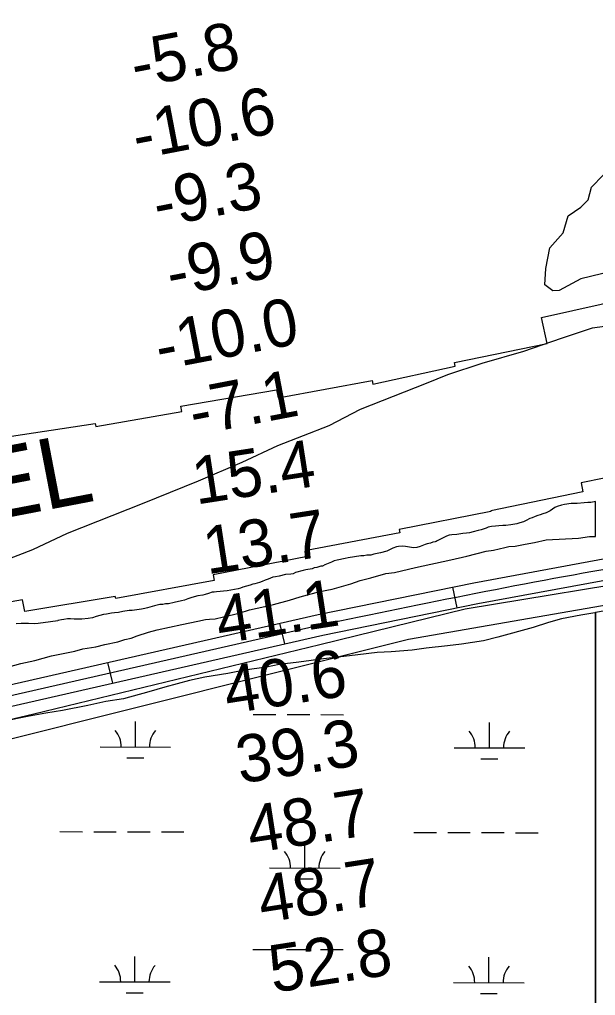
# Model space of a CAD drawing. Extents: x 3180038 to 3217926, y 922069 to 947485.
# Drawn here: x 3190456 to 3191273, y 931101 to 932483 of the extents above; entities that cross this region are included whole.
import ezdxf

# ---------------------------------------------------------------- set-up
doc = ezdxf.new("R2010")
doc.units = 0
for name, color, linetype in [('V-RIVR-EDGE', 7, 'Continuous'), ('V-RIVR-RANG', 7, 'Continuous'), ('V-ROAD-CNTR', 7, 'Continuous'), ('V-RRAP-RVMT', 7, 'Continuous'), ('V-RRAP-RVMT-IDEN', 7, 'Continuous'), ('V-SITE-VEGE', 7, 'Continuous'), ('V-TOPO-SHOR', 7, 'Continuous'), ('V-WETL-SWMP', 7, 'Continuous')]:
    doc.layers.add(name, color=color, linetype=linetype)

msp = doc.modelspace()

# ---------------------------------------------------------------- linework, layer by layer
at = {"layer": 'V-RIVR-EDGE'}
for points in [[(3191297.2, 932126.8), (3191252.4, 932116.1), (3191221.6, 932099.5), (3191212.4, 932098.9), (3191201.1, 932107.6), (3191202.8, 932130.8), (3191208.2, 932159.9), (3191227.2, 932180.9), (3191234.3, 932205.2), (3191252.1, 932217.6), (3191262.4, 932227.8), (3191267.3, 932245.6), (3191284.1, 932262.8)], [(3191224.7, 932032), (3191268.9, 932046.5), (3191337, 932056), (3191425.5, 932084.4), (3191511.4, 932100.4), (3191582.1, 932113.7), (3191718.2, 932142.5), (3191838.1, 932174), (3191968.8, 932211.5), (3192113, 932259.7)], [(3190427.1, 931714.1), (3190475.2, 931732.5), (3190524.6, 931755.9), (3190630.7, 931797.9), (3190710, 931829.7), (3190772.2, 931856.4), (3190822.8, 931880), (3190895.3, 931908.1), (3190939.9, 931931.2), (3191033.2, 931968.4), (3191063.6, 931980.5), (3191112.1, 931996.5), (3191171.5, 932013.4), (3191224.7, 932032)]]:
    msp.add_lwpolyline(points, dxfattribs=at)
at = {"layer": 'V-ROAD-CNTR'}
for p, q in [((3191070.3, 931679.2), (3191076.2, 931649.8)), ((3190825.2, 931628.1), (3190831.9, 931598.9)), ((3190581.4, 931572.5), (3190588.1, 931543.3))]:
    msp.add_line(p, q, dxfattribs=at)
for points in [[(3190243.5, 931495.4), (3190880, 931640.6), (3191100.7, 931685.3), (3191322.2, 931726.3), (3191551.7, 931762.3), (3191780.5, 931799.5), (3191980.8, 931837.8), (3192181.2, 931876.3)], [(3190250.4, 931466.3), (3190886.3, 931611.3), (3191106.4, 931655.9), (3191327.2, 931696.8), (3191556.4, 931732.6), (3191785.8, 931770), (3191986.4, 931808.3), (3192186.8, 931846.8)], [(3189478.3, 931288.7), (3190247, 931480.8), (3190883.1, 931626)]]:
    msp.add_lwpolyline(points, dxfattribs=at)
msp.add_spline([(3190883.1, 931626), (3191324.7, 931711.5), (3191783.2, 931784.7), (3192184, 931861.5), (3192450.5, 931911.8), (3192534, 931939.4), (3192579.2, 931975), (3192650.8, 932051.8), (3192722.8, 932059.3), (3192919.2, 932122.2), (3193196.7, 932214.3), (3193390.7, 932283.3), (3193596.7, 932381.4), (3193810.3, 932493.3), (3193961.5, 932582.8), (3194195.7, 932716), (3194388.9, 932830.6), (3194615.4, 932953.5), (3194773.5, 933009.2), (3194936.2, 933060.2), (3195089.6, 933092.9), (3195267.4, 933093.6), (3195362.5, 933097.1), (3195546, 933098.8), (3195769.9, 933097.4), (3195942.4, 933091.9), (3196104.9, 933096.2), (3196211.3, 933092.6), (3196377, 933082), (3196525.9, 933080.9), (3196707.8, 933088), (3196883.4, 933088), (3197078.6, 933094.3), (3197228.2, 933084.5), (3197336.8, 933053.8), (3197413.5, 933012.4), (3197553.8, 932960.6), (3197689.8, 932913), (3197822.2, 932876.4), (3197956.7, 932845.7), (3198116.1, 932804.1)], degree=3, dxfattribs=at)
at = {"layer": 'V-RRAP-RVMT'}
for points in [[(3190429.5, 931890.8), (3190563.6, 931911.1), (3190564.5, 931906.8), (3190686.5, 931928.1), (3190685.1, 931935.8), (3190820.8, 931958.6), (3190823.1, 931947.5), (3190956.3, 931972.1), (3190957.5, 931966.8), (3191074.2, 931992.1), (3191073, 931997.6), (3191204.7, 932024.3), (3191196.4, 932061.4), (3191325.6, 932089.9), (3191322, 932106), (3191448.9, 932135.4), (3191447.8, 932139.6), (3191575.9, 932169.9), (3191567.8, 932206.6), (3191704.9, 932236.7), (3191706, 932232.2), (3191823.7, 932257.8)], [(3191768.9, 931921.8), (3191761.6, 931953.6), (3191631.2, 931924.3), (3191629.5, 931930.3), (3191512.5, 931902.7), (3191513, 931900), (3191380.3, 931868.7), (3191383.3, 931853.4), (3191252.7, 931826.8), (3191254.9, 931814.5), (3191124.4, 931787.5), (3191124.6, 931786.3), (3190994.9, 931760.7), (3190995.8, 931756.1), (3190863.4, 931731.4), (3190864.8, 931722.9), (3190730.8, 931696.9), (3190732.2, 931688.8), (3190592.8, 931663.2), (3190592.2, 931665.9), (3190463.8, 931645), (3190460.9, 931661.1), (3190330, 931638)]]:
    msp.add_lwpolyline(points, dxfattribs=at)
at = {"layer": 'V-SITE-VEGE'}
for p, q in [((3191224.7, 931795.2), (3191218.8, 931793.3)), ((3191228.9, 931796.4), (3191224.7, 931795.2)), ((3191238.7, 931797.7), (3191228.9, 931796.4)), ((3191247.2, 931797.7), (3191238.7, 931797.7)), ((3191257, 931798.5), (3191247.2, 931797.7)), ((3191262, 931799.3), (3191257, 931798.5)), ((3191266.4, 931799.3), (3191262, 931799.3)), ((3191271, 931800.3), (3191266.4, 931799.3)), ((3191273, 931800.4), (3191271, 931800.3)), ((3191273, 931751), (3191273, 931800.4)), ((3191191.2, 931780.9), (3191187.3, 931779.5)), ((3191194.6, 931781.9), (3191191.2, 931780.9)), ((3191198.3, 931783.3), (3191194.6, 931781.9)), ((3191203.1, 931784.7), (3191198.3, 931783.3)), ((3191208.8, 931787.3), (3191203.1, 931784.7)), ((3191212.2, 931789.8), (3191208.8, 931787.3)), ((3191215.4, 931791.9), (3191212.2, 931789.8)), ((3191218.8, 931793.3), (3191215.4, 931791.9)), ((3191141.8, 931766.7), (3191135.9, 931766.2)), ((3191146, 931766.8), (3191141.8, 931766.7)), ((3191152.8, 931767.3), (3191146, 931766.8)), ((3191161.5, 931769), (3191152.8, 931767.3)), ((3191165.6, 931770.4), (3191161.5, 931769)), ((3191171.1, 931772), (3191165.6, 931770.4)), ((3191174.5, 931773.7), (3191171.1, 931772)), ((3191179.8, 931776.5), (3191174.5, 931773.7)), ((3191183, 931777.6), (3191179.8, 931776.5)), ((3191187.3, 931779.5), (3191183, 931777.6)), ((3191069.3, 931753.6), (3191065.5, 931752.7)), ((3191076.4, 931753.9), (3191069.3, 931753.6)), ((3191085.1, 931755.2), (3191076.4, 931753.9)), ((3191089.9, 931755.7), (3191085.1, 931755.2)), ((3191094.3, 931756.4), (3191089.9, 931755.7)), ((3191099.8, 931757.6), (3191094.3, 931756.4)), ((3191106.6, 931759.3), (3191099.8, 931757.6)), ((3191110.7, 931760.5), (3191106.6, 931759.3)), ((3191118.1, 931762.8), (3191110.7, 931760.5)), ((3191121, 931764), (3191118.1, 931762.8)), ((3191125.6, 931765), (3191121, 931764)), ((3191131.3, 931765.5), (3191125.6, 931765)), ((3191135.9, 931766.2), (3191131.3, 931765.5)), ((3191031.4, 931739.5), (3191024.6, 931736.7)), ((3191034.4, 931740.5), (3191031.4, 931739.5)), ((3191039, 931741.7), (3191034.4, 931740.5)), ((3191042.6, 931742.8), (3191039, 931741.7)), ((3191045.6, 931743.3), (3191042.6, 931742.8)), ((3191047.2, 931743.8), (3191045.6, 931743.3)), ((3191048.6, 931744.7), (3191047.2, 931743.8)), ((3191053.1, 931747.3), (3191048.6, 931744.7)), ((3191061.6, 931751.3), (3191053.1, 931747.3)), ((3191065.5, 931752.7), (3191061.6, 931751.3)), ((3191158.9, 931737.1), (3191173.4, 931740.2)), ((3191173.4, 931740.2), (3191186.5, 931742.6)), ((3191186.5, 931742.6), (3191203.2, 931746.4)), ((3191203.2, 931746.4), (3191249.1, 931748.5)), ((3191249.1, 931748.5), (3191264.4, 931750.9)), ((3191264.4, 931750.9), (3191273, 931751)), ((3190958.9, 931725.8), (3190954.4, 931724.6)), ((3190968.3, 931727.7), (3190958.9, 931725.8)), ((3190977, 931730.1), (3190968.3, 931727.7)), ((3190985.9, 931734.3), (3190977, 931730.1)), ((3190990.9, 931736.4), (3190985.9, 931734.3)), ((3190993.9, 931736.9), (3190990.9, 931736.4)), ((3190998.7, 931737.4), (3190993.9, 931736.9)), ((3191003.7, 931737), (3190998.7, 931737.4)), ((3191015.2, 931734.8), (3191003.7, 931737)), ((3191019.8, 931735.5), (3191015.2, 931734.8)), ((3191024.6, 931736.7), (3191019.8, 931735.5)), ((3191090.5, 931723.2), (3191118.2, 931730.1)), ((3191118.2, 931730.1), (3191128.3, 931731.7)), ((3191128.3, 931731.7), (3191144.3, 931735.5)), ((3191144.3, 931735.5), (3191150.1, 931737)), ((3191150.1, 931737), (3191158.9, 931737.1)), ((3190898.6, 931714.7), (3190889.4, 931710.9)), ((3190902.7, 931716.5), (3190898.6, 931714.7)), ((3190907, 931717.7), (3190902.7, 931716.5)), ((3190918, 931719.7), (3190907, 931717.7)), ((3190922.6, 931720.8), (3190918, 931719.7)), ((3190940.4, 931723.5), (3190922.6, 931720.8)), ((3190944.5, 931723.8), (3190940.4, 931723.5)), ((3190948.9, 931724.5), (3190944.5, 931723.8)), ((3190954.4, 931724.6), (3190948.9, 931724.5)), ((3191017.9, 931707), (3191068, 931717.8)), ((3191068, 931717.8), (3191090.5, 931723.2)), ((3190841.2, 931697.8), (3190833.7, 931697.1)), ((3190844.2, 931698.3), (3190841.2, 931697.8)), ((3190847.8, 931700), (3190844.2, 931698.3)), ((3190858.4, 931702.8), (3190847.8, 931700)), ((3190862.2, 931703.8), (3190858.4, 931702.8)), ((3190871.2, 931705.2), (3190862.2, 931703.8)), ((3190874.4, 931706.4), (3190871.2, 931705.2)), ((3190877.8, 931707.3), (3190874.4, 931706.4)), ((3190883.7, 931708.8), (3190877.8, 931707.3)), ((3190886, 931709), (3190883.7, 931708.8)), ((3190889.4, 931710.9), (3190886, 931709)), ((3190954.7, 931692.3), (3190975.7, 931698.4)), ((3190975.7, 931698.4), (3190988.1, 931700)), ((3190988.1, 931700), (3191017.9, 931707)), ((3190790.3, 931684), (3190787.1, 931683.3)), ((3190796.9, 931685.9), (3190790.3, 931684)), ((3190800.3, 931687.1), (3190796.9, 931685.9)), ((3190804.9, 931689), (3190800.3, 931687.1)), ((3190809, 931690.4), (3190804.9, 931689)), ((3190812.2, 931691.8), (3190809, 931690.4)), ((3190815.8, 931693.2), (3190812.2, 931691.8)), ((3190819.3, 931694), (3190815.8, 931693.2)), ((3190824.5, 931694.7), (3190819.3, 931694)), ((3190833.7, 931697.1), (3190824.5, 931694.7)), ((3190899.5, 931676.3), (3190926.3, 931684)), ((3190926.3, 931684), (3190939.4, 931688.5)), ((3190939.4, 931688.5), (3190954.7, 931692.3)), ((3190724.2, 931670.4), (3190719.8, 931668.9)), ((3190729.4, 931672.2), (3190724.2, 931670.4)), ((3190732.6, 931672.3), (3190729.4, 931672.2)), ((3190735.8, 931672.5), (3190732.6, 931672.3)), ((3190750.7, 931674), (3190735.8, 931672.5)), ((3190756, 931674.8), (3190750.7, 931674)), ((3190766.5, 931676.9), (3190756, 931674.8)), ((3190769.7, 931677.9), (3190766.5, 931676.9)), ((3190772.9, 931679.1), (3190769.7, 931677.9)), ((3190783.4, 931682.2), (3190772.9, 931679.1)), ((3190787.1, 931683.3), (3190783.4, 931682.2)), ((3190854.4, 931665.6), (3190882, 931673.2)), ((3190882, 931673.2), (3190899.5, 931676.3)), ((3190675.5, 931657.3), (3190667.9, 931655.8)), ((3190686, 931659.9), (3190675.5, 931657.3)), ((3190690.4, 931660.9), (3190686, 931659.9)), ((3190695.2, 931662.5), (3190690.4, 931660.9)), ((3190700.9, 931664.6), (3190695.2, 931662.5)), ((3190709.1, 931667), (3190700.9, 931664.6)), ((3190716.2, 931668), (3190709.1, 931667)), ((3190719.8, 931668.9), (3190716.2, 931668)), ((3190816.6, 931654.9), (3190839.2, 931661)), ((3190839.2, 931661), (3190854.4, 931665.6)), ((3190586.7, 931642.5), (3190579.6, 931641.2)), ((3190590.9, 931642.7), (3190586.7, 931642.5)), ((3190596.8, 931643.5), (3190590.9, 931642.7)), ((3190602.8, 931644.9), (3190596.8, 931643.5)), ((3190612.1, 931646.1), (3190602.8, 931644.9)), ((3190616, 931646.4), (3190612.1, 931646.1)), ((3190629.3, 931647.9), (3190616, 931646.4)), ((3190634.3, 931649.1), (3190629.3, 931647.9)), ((3190638, 931649.8), (3190634.3, 931649.1)), ((3190648, 931652.7), (3190638, 931649.8)), ((3190651.7, 931653.8), (3190648, 931652.7)), ((3190655.4, 931654.6), (3190651.7, 931653.8)), ((3190659.7, 931654.8), (3190655.4, 931654.6)), ((3190663.6, 931655.6), (3190659.7, 931654.8)), ((3190667.9, 931655.8), (3190663.6, 931655.6)), ((3190745.5, 931637.3), (3190768, 931642.6)), ((3190768, 931642.6), (3190782.5, 931647.2)), ((3190782.5, 931647.2), (3190804.3, 931651.8)), ((3190804.3, 931651.8), (3190816.6, 931654.9)), ((3191271.9, 931643), (3191252.3, 931639.8)), ((3191273, 931643.2), (3191271.9, 931643)), ((3191303.2, 931648.5), (3191273, 931643.2)), ((3191273, 931643.2), (3191273, 930620.4)), ((3191273, 930620.4), (3191273, 931643.2)), ((3190500.3, 931630.2), (3190482.9, 931627.7)), ((3190510.6, 931631.4), (3190500.3, 931630.2)), ((3190511, 931631.9), (3190510.6, 931631.4)), ((3190516, 931632.8), (3190511, 931631.9)), ((3190519.2, 931633.6), (3190516, 931632.8)), ((3190524.7, 931634.5), (3190519.2, 931633.6)), ((3190528.8, 931634.6), (3190524.7, 931634.5)), ((3190533.9, 931633.9), (3190528.8, 931634.6)), ((3190538, 931633.7), (3190533.9, 931633.9)), ((3190544.9, 931633.8), (3190538, 931633.7)), ((3190553.6, 931634.8), (3190544.9, 931633.8)), ((3190559.8, 931635.8), (3190553.6, 931634.8)), ((3190565, 931637.7), (3190559.8, 931635.8)), ((3190575.3, 931640.7), (3190565, 931637.7)), ((3190579.6, 931641.2), (3190575.3, 931640.7)), ((3190686.6, 931626.3), (3190709.1, 931631)), ((3190709.1, 931631), (3190720, 931633.3)), ((3190720, 931633.3), (3190725.8, 931634.1)), ((3190725.8, 931634.1), (3190733.8, 931634.2)), ((3190733.8, 931634.2), (3190745.5, 931637.3)), ((3191206.5, 931629.1), (3191184.7, 931622.2)), ((3191224.6, 931634.4), (3191206.5, 931629.1)), ((3191252.3, 931639.8), (3191224.6, 931634.4)), ((3190458.8, 931627.9), (3190451.9, 931627.4)), ((3190462.7, 931628), (3190458.8, 931627.9)), ((3190466.1, 931627.8), (3190462.7, 931628)), ((3190469.3, 931627.8), (3190466.1, 931627.8)), ((3190477.1, 931627.4), (3190469.3, 931627.8)), ((3190482.9, 931627.7), (3190477.1, 931627.4)), ((3190623.4, 931610.2), (3190639.3, 931615.5)), ((3190639.3, 931615.5), (3190651.7, 931618.6)), ((3190651.7, 931618.6), (3190686.6, 931626.3)), ((3191184.7, 931622.2), (3191134.6, 931608.5)), ((3190577.6, 931598), (3190595.8, 931601.9)), ((3190595.8, 931601.9), (3190605.9, 931604.9)), ((3190605.9, 931604.9), (3190614.6, 931607.2)), ((3190614.6, 931607.2), (3190623.4, 931610.2)), ((3191114.3, 931603.2), (3191083, 931598.4)), ((3191134.6, 931608.5), (3191114.3, 931603.2)), ((3190502, 931581.8), (3190534.7, 931588.7)), ((3190534.7, 931588.7), (3190546.3, 931591.8)), ((3190546.3, 931591.8), (3190564.5, 931594.9)), ((3190564.5, 931594.9), (3190577.6, 931598)), ((3190983.3, 931587.7), (3190963.6, 931586.7)), ((3191013.1, 931590.2), (3190983.3, 931587.7)), ((3191032.8, 931592.7), (3191013.1, 931590.2)), ((3191063.3, 931596), (3191032.8, 931592.7)), ((3191083, 931598.4), (3191063.3, 931596)), ((3190458.4, 931571), (3190478, 931575.6)), ((3190478, 931575.6), (3190502, 931581.8)), ((3190887.2, 931577.7), (3190852.3, 931572.9)), ((3190916.3, 931581), (3190887.2, 931577.7)), ((3190936, 931583.4), (3190916.3, 931581)), ((3190963.6, 931586.7), (3190936, 931583.4)), ((3190435.9, 931564.9), (3190458.4, 931571)), ((3190775.2, 931561.8), (3190751.9, 931557.1)), ((3190806.5, 931565.8), (3190775.2, 931561.8)), ((3190824.6, 931569.7), (3190806.5, 931565.8)), ((3190852.3, 931572.9), (3190824.6, 931569.7)), ((3190697.4, 931547), (3190662.5, 931537.8)), ((3190719.2, 931551.6), (3190697.4, 931547)), ((3190751.9, 931557.1), (3190719.2, 931551.6)), ((3190662.5, 931537.8), (3190640, 931530.9)), ((3190603.7, 931521), (3190579, 931517.1)), ((3190640, 931530.9), (3190603.7, 931521)), ((3190517.2, 931504.6), (3190493.9, 931500.7)), ((3190553.5, 931511.6), (3190517.2, 931504.6)), ((3190579, 931517.1), (3190553.5, 931511.6)), ((3190467.7, 931496), (3190432.8, 931489)), ((3190493.9, 931500.7), (3190467.7, 931496))]:
    msp.add_line(p, q, dxfattribs=at)
at = {"layer": 'V-TOPO-SHOR'}
msp.add_lwpolyline([(3189751.2, 931207.4), (3189763.9, 931270.2), (3189791, 931314.1), (3189821.4, 931344.5), (3190476.7, 931499.9), (3190882, 931597.8), (3191088.1, 931648.5), (3191375.2, 931695.8), (3191871.8, 931773.5), (3191939.3, 931797.1), (3192479.8, 931895.1)], dxfattribs=at)
at = {"layer": 'V-WETL-SWMP'}
for p, q in [((3191007.8, 931605.4), (3191618.2, 931711.6)), ((3190406.2, 931454.9), (3191007.8, 931605.4)), ((3190787.8, 931498.9), (3190819.8, 931498.8)), ((3190835.8, 931498.8), (3190867.8, 931498.7)), ((3190883.8, 931498.7), (3190915.8, 931498.6)), ((3190620.7, 931452.8), (3190620.7, 931488.8)), ((3191122.6, 931451.7), (3191122.7, 931487.7)), ((3190570.7, 931452.9), (3190670.7, 931452.7)), ((3191072.6, 931451.8), (3191172.6, 931451.6)), ((3190608.6, 931437.4), (3190632.6, 931437.4)), ((3191110.5, 931436.3), (3191134.5, 931436.2)), ((3190513.6, 931333), (3190545.6, 931332.9)), ((3190561.6, 931332.9), (3190593.6, 931332.8)), ((3190609.6, 931332.8), (3190641.6, 931332.7)), ((3190657.6, 931332.7), (3190689.6, 931332.6)), ((3191015.5, 931331.9), (3191047.5, 931331.8)), ((3191063.5, 931331.8), (3191095.5, 931331.7)), ((3191111.5, 931331.7), (3191143.5, 931331.6)), ((3191159.5, 931331.5), (3191191.5, 931331.5)), ((3190860.8, 931281.5), (3190860.8, 931317.5)), ((3190810.8, 931281.6), (3190910.8, 931281.4)), ((3190848.7, 931266.1), (3190872.7, 931266)), ((3190787.1, 931166.2), (3190819.1, 931166.1)), ((3190835.1, 931166.1), (3190867.1, 931166)), ((3190883.1, 931166), (3190915.1, 931165.9)), ((3190619.9, 931120.2), (3190620, 931156.2)), ((3191121.8, 931119), (3191121.9, 931155)), ((3190569.9, 931120.3), (3190669.9, 931120)), ((3191071.8, 931119.1), (3191171.8, 931118.9)), ((3190607.9, 931104.8), (3190631.9, 931104.7)), ((3191109.8, 931103.6), (3191133.8, 931103.6))]:
    msp.add_line(p, q, dxfattribs=at)
for centre, start, end in [((3190565.4, 931453.4), 359.099, 40.6427), ((3190675.9, 931453.2), 139.099, 180.6427), ((3191067.3, 931452.3), 359.099, 40.6427), ((3191177.8, 931452.1), 139.099, 180.6427), ((3190805.5, 931282.1), 359.099, 40.6427), ((3190916, 931281.8), 139.099, 180.6427), ((3190564.7, 931120.8), 359.099, 40.6427), ((3190675.2, 931120.5), 139.099, 180.6427), ((3191066.6, 931119.6), 359.099, 40.6427), ((3191177.1, 931119.4), 139.099, 180.6427)]:
    msp.add_arc(centre, 35.2, start, end, dxfattribs=at)

# ---------------------------------------------------------------- texts
at = {"layer": 'V-RIVR-RANG'}
for s, rotation, p in [('-5.8', 10.8806, (3190620.9, 932386.3)), ('-10.6', 10.8806, (3190623.2, 932285)), ('-9.3', 10.8806, (3190652.5, 932188.8)), ('-9.9', 10.8806, (3190671.4, 932090.7)), ('-10.0', 10.8806, (3190655.5, 931986.4)), ('-7.1', 10.8806, (3190703.9, 931893.8)), ('15.4', 8.7983, (3190706.8, 931796.1)), ('13.7', 8.7983, (3190722.4, 931697.3)), ('41.1', 8.7983, (3190740.3, 931598.9)), ('40.6', 8.7983, (3190751.6, 931499.4)), ('39.3', 8.7983, (3190769, 931400.9)), ('48.7', 8.7983, (3190784.5, 931302.1)), ('48.7', 8.7983, (3190800.1, 931203.4)), ('52.8', 8.7983, (3190815.6, 931104.6))]:
    msp.add_text(s, height=67, rotation=rotation, dxfattribs=at).set_placement(p)
at = {"layer": 'V-RRAP-RVMT-IDEN'}
msp.add_text('CHANNEL', height=100, rotation=10.8836, dxfattribs=at).set_placement((3189938.1, 931681.3))

doc.saveas('drawing.dxf')
